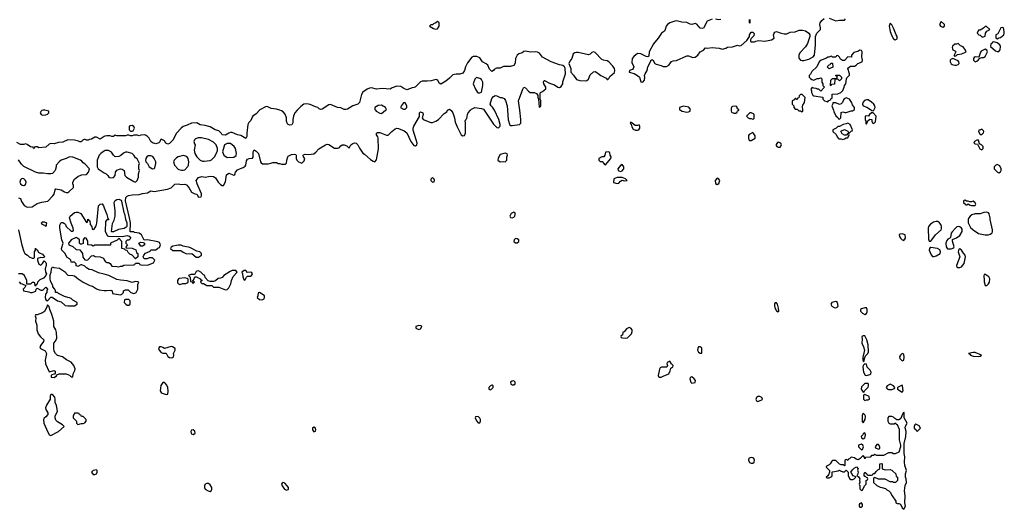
# Model space of a CAD drawing. Header units: inches. Extents: x 2701323 to 2964515, y 494916 to 722124.
# Tile 370 of 656: x 2809002 to 2820615, y 675292 to 681068. Entities that reach past the tile are written whole.
import ezdxf

# ---------------------------------------------------------------- set-up
doc = ezdxf.new("R2010")
doc.units = ezdxf.units.IN
doc.header["$MEASUREMENT"] = 0
for name, color, linetype in [('C8607', 7, 'Continuous'), ('C8608', 7, 'Continuous'), ('C8617', 7, 'Continuous'), ('C8618', 7, 'Continuous'), ('C8627', 7, 'Continuous'), ('C8628', 7, 'Continuous')]:
    doc.layers.add(name, color=color, linetype=linetype)

msp = doc.modelspace()

# ---------------------------------------------------------------- linework, layer by layer
at = {"layer": 'C8607', "color": 2}
for points, elevation in [([(2809281, 680000), (2809264, 679996), (2809250, 679986), (2809242, 679970), (2809254, 679950), (2809270, 679942), (2809310, 679945), (2809330, 679952), (2809348, 679970), (2809346, 679990), (2809299, 680000)], 2), ([(2810000, 679689), (2809950, 679658), (2809910, 679682), (2809890, 679682), (2809850, 679658), (2809825, 679655), (2809810, 679646), (2809790, 679646), (2809776, 679656), (2809764, 679656), (2809738, 679642), (2809730, 679628), (2809710, 679628), (2809696, 679636), (2809648, 679648), (2809570, 679649), (2809510, 679624), (2809462, 679618), (2809410, 679604), (2809370, 679609), (2809350, 679598), (2809310, 679562), (2809230, 679558), (2809210, 679566), (2809190, 679566), (2809178, 679562), (2809170, 679546), (2809162, 679562), (2809130, 679566), (2809090, 679595), (2809070, 679602), (2809050, 679595), (2809010, 679595), (2808970, 679618)], 2), ([(2810000, 679518), (2809990, 679513), (2809959, 679490), (2809941, 679470), (2809915, 679410), (2809915, 679330), (2809928, 679308), (2810000, 679263)], 6), ([(2808990, 678967), (2809010, 678958), (2809023, 678923), (2809055, 678875), (2809090, 678855), (2809150, 678859), (2809210, 678898), (2809265, 678915), (2809334, 678926), (2809395, 678990), (2809409, 679010), (2809420, 679060), (2809430, 679074), (2809490, 679062), (2809530, 679038), (2809550, 679031), (2809570, 679031), (2809583, 679037), (2809638, 679090), (2809638, 679110), (2809629, 679130), (2809629, 679150), (2809650, 679185), (2809690, 679216), (2809730, 679238), (2809790, 679242), (2809815, 679270), (2809826, 679310), (2809770, 679368), (2809750, 679378), (2809737, 679397), (2809718, 679410), (2809630, 679445), (2809590, 679449), (2809550, 679429), (2809492, 679410), (2809470, 679395), (2809431, 679350), (2809431, 679330), (2809419, 679290), (2809390, 679255), (2809370, 679249), (2809330, 679249), (2809279, 679259), (2809230, 679259), (2809190, 679269), (2809050, 679337), (2809022, 679362), (2808990, 679414)], 6), ([(2810000, 678065), (2809930, 678083), (2809856, 678116), (2809822, 678122), (2809790, 678142), (2809770, 678162), (2809735, 678175), (2809725, 678175), (2809690, 678158), (2809680, 678160), (2809670, 678166), (2809667, 678187), (2809650, 678206), (2809610, 678208), (2809606, 678230), (2809588, 678248), (2809563, 678263), (2809535, 678315), (2809498, 678350), (2809495, 678370), (2809515, 678430), (2809501, 678470), (2809475, 678610), (2809476, 678644), (2809490, 678674), (2809510, 678674), (2809530, 678662), (2809542, 678650), (2809552, 678630), (2809610, 678574), (2809630, 678574), (2809638, 678582), (2809635, 678610), (2809609, 678669), (2809589, 678730), (2809597, 678750), (2809648, 678792), (2809670, 678799), (2809690, 678799), (2809723, 678783), (2809790, 678674), (2809802, 678678), (2809807, 678713), (2809814, 678710), (2809818, 678698), (2809830, 678694), (2809833, 678653), (2809852, 678630), (2809858, 678598), (2809870, 678594), (2809882, 678598), (2809903, 678637), (2809913, 678667), (2809933, 678870), (2809950, 678891), (2809974, 678894), (2809990, 678872), (2810000, 678847)], 2), ([(2808988, 678590), (2809028, 678408), (2809050, 678334), (2809062, 678310), (2809094, 678290), (2809114, 678270), (2809150, 678254), (2809170, 678254), (2809178, 678262), (2809178, 678330), (2809188, 678350), (2809190, 678374), (2809198, 678358), (2809210, 678354), (2809225, 678325), (2809236, 678316), (2809270, 678302), (2809296, 678270), (2809290, 678262), (2809270, 678259), (2809250, 678264), (2809214, 678250), (2809212, 678230), (2809230, 678182), (2809250, 678172), (2809270, 678192), (2809290, 678222), (2809310, 678202), (2809314, 678190), (2809314, 678170), (2809301, 678130), (2809306, 678090), (2809318, 678070), (2809311, 678050), (2809283, 678017), (2809241, 677999), (2809220, 677980), (2809212, 677970), (2809210, 677946), (2809198, 677942), (2809190, 677926), (2809186, 677930), (2809182, 677962), (2809170, 677966), (2809150, 677966), (2809130, 677946), (2809086, 677946), (2809086, 677990), (2809058, 678050), (2809030, 678068), (2808989, 678069)], 2), ([(2810000, 678407), (2809890, 678406), (2809870, 678398), (2809850, 678408), (2809806, 678410), (2809806, 678450), (2809798, 678470), (2809786, 678490), (2809770, 678495), (2809762, 678490), (2809752, 678470), (2809753, 678427), (2809730, 678418), (2809720, 678420), (2809708, 678430), (2809706, 678470), (2809686, 678490), (2809670, 678498), (2809610, 678469), (2809601, 678459), (2809578, 678430), (2809582, 678410), (2809631, 678391), (2809670, 678358), (2809711, 678351), (2809742, 678310), (2809747, 678267), (2809770, 678236), (2809790, 678231), (2809805, 678235), (2809850, 678282), (2809870, 678285), (2809882, 678282), (2809893, 678273), (2809950, 678272), (2809990, 678254), (2810000, 678236)], 2), ([(2808997, 677977), (2809010, 677954), (2809032, 677952), (2809074, 677934), (2809062, 677910), (2809042, 677890), (2809048, 677868), (2809110, 677859), (2809130, 677851), (2809150, 677851), (2809193, 677867), (2809198, 677890), (2809210, 677902), (2809250, 677878), (2809270, 677878), (2809279, 677881), (2809310, 677911), (2809331, 677890), (2809322, 677870), (2809322, 677850), (2809305, 677830), (2809301, 677790), (2809310, 677765), (2809330, 677752), (2809370, 677794), (2809387, 677793), (2809450, 677751), (2809490, 677738), (2809537, 677697), (2809570, 677691), (2809650, 677691), (2809682, 677710), (2809682, 677730), (2809630, 677758), (2809610, 677778), (2809590, 677788), (2809569, 677789), (2809530, 677802), (2809459, 677839), (2809450, 677848), (2809426, 677850), (2809426, 677870), (2809418, 677890), (2809395, 677915), (2809394, 677930), (2809367, 677987), (2809363, 678010), (2809363, 678057), (2809374, 678090), (2809379, 678130), (2809390, 678152), (2809405, 678145), (2809470, 678136), (2809542, 678090), (2809550, 678074), (2809570, 678054), (2809630, 678052), (2809650, 678045), (2809692, 678010), (2809750, 677971), (2809831, 677931), (2809863, 677923), (2809910, 677891), (2809941, 677881), (2810000, 677875)], 2)]:
    msp.add_lwpolyline(points, dxfattribs=dict(at, elevation=elevation))
for points, elevation in [([(2809030, 679193), (2809022, 679190), (2809010, 679178), (2809003, 679150), (2809011, 679130), (2809030, 679116), (2809050, 679111), (2809070, 679122), (2809075, 679130), (2809077, 679150), (2809069, 679170), (2809050, 679189)], 10), ([(2809310, 678628), (2809298, 678638), (2809268, 678650), (2809258, 678670), (2809270, 678682), (2809290, 678685), (2809318, 678670)], 2), ([(2809330, 677706), (2809318, 677670), (2809294, 677626), (2809270, 677608), (2809210, 677588), (2809190, 677586), (2809185, 677575), (2809191, 677551), (2809187, 677510), (2809203, 677463), (2809203, 677410), (2809220, 677360), (2809246, 677326), (2809287, 677290), (2809284, 677270), (2809251, 677230), (2809241, 677210), (2809246, 677190), (2809302, 677162), (2809320, 677130), (2809302, 677050), (2809307, 677007), (2809350, 676912), (2809410, 676931), (2809422, 676922), (2809422, 676898), (2809412, 676888), (2809381, 676879), (2809372, 676870), (2809374, 676850), (2809410, 676847), (2809435, 676865), (2809442, 676878), (2809469, 676891), (2809552, 676892), (2809590, 676874), (2809610, 676854), (2809630, 676854), (2809635, 676890), (2809652, 676928), (2809655, 676950), (2809639, 676990), (2809610, 677028), (2809555, 677055), (2809509, 677089), (2809447, 677107), (2809424, 677130), (2809410, 677158), (2809405, 677190), (2809404, 677236), (2809407, 677253), (2809426, 677274), (2809441, 677310), (2809437, 677377), (2809429, 677409), (2809407, 677447), (2809407, 677510), (2809383, 677590), (2809359, 677650), (2809350, 677686)], 2), ([(2809390, 676646), (2809370, 676646), (2809362, 676630), (2809361, 676590), (2809319, 676521), (2809308, 676490), (2809312, 676470), (2809334, 676430), (2809334, 676410), (2809310, 676381), (2809291, 676369), (2809283, 676350), (2809287, 676310), (2809317, 676237), (2809350, 676171), (2809370, 676161), (2809459, 676210), (2809526, 676270), (2809508, 676288), (2809450, 676322), (2809430, 676342), (2809419, 676370), (2809421, 676390), (2809449, 676450), (2809435, 676515), (2809422, 676550), (2809422, 676590), (2809416, 676616)], 2), ([(2809690, 676426), (2809650, 676426), (2809634, 676390), (2809634, 676370), (2809672, 676332), (2809672, 676310), (2809680, 676300), (2809690, 676292), (2809730, 676306), (2809750, 676306), (2809770, 676312), (2809788, 676330), (2809786, 676350), (2809750, 676386), (2809730, 676386), (2809722, 676402), (2809707, 676407), (2809702, 676422)], 2), ([(2809910, 675758), (2809870, 675749), (2809851, 675730), (2809870, 675701), (2809890, 675701), (2809908, 675710), (2809918, 675730), (2809918, 675750)], 2)]:
    msp.add_lwpolyline(points, close=True, dxfattribs=dict(at, elevation=elevation))
at = {"layer": 'C8608', "color": 2, "elevation": 2}
msp.add_lwpolyline([(2809299, 680000), (2809290, 680002), (2809281, 680000)], dxfattribs=at)
at = {"layer": 'C8617', "color": 2}
for points, elevation in [([(2810000, 678236), (2810014, 678210), (2810030, 678202), (2810050, 678202), (2810071, 678191), (2810090, 678162), (2810150, 678158), (2810170, 678152), (2810190, 678162), (2810210, 678162), (2810230, 678171), (2810350, 678174), (2810362, 678178), (2810370, 678194), (2810410, 678194), (2810418, 678178), (2810430, 678174), (2810510, 678172), (2810579, 678201), (2810598, 678230), (2810570, 678258), (2810530, 678258), (2810507, 678247), (2810470, 678246), (2810458, 678270), (2810466, 678290), (2810488, 678312), (2810542, 678338), (2810548, 678352), (2810610, 678354), (2810630, 678374), (2810650, 678382), (2810662, 678410), (2810650, 678438), (2810630, 678448), (2810510, 678469), (2810470, 678466), (2810438, 678530), (2810410, 678549), (2810358, 678558), (2810347, 678567), (2810307, 678567), (2810308, 678670), (2810299, 678730), (2810249, 678930), (2810254, 678970), (2810270, 678986), (2810286, 678994), (2810330, 679003), (2810410, 679005), (2810450, 679018), (2810510, 679026), (2810550, 679047), (2810590, 679042), (2810746, 679070), (2810790, 679085), (2810834, 679126), (2810870, 679131), (2810910, 679124), (2810950, 679127), (2810970, 679119), (2810996, 679090), (2811030, 679032), (2811070, 679012), (2811091, 679011), (2811110, 678974), (2811142, 678978), (2811147, 678993), (2811147, 679013), (2811095, 679130), (2811085, 679170), (2811110, 679206), (2811150, 679219), (2811190, 679211), (2811250, 679221), (2811290, 679216), (2811310, 679202), (2811345, 679150), (2811370, 679122), (2811390, 679112), (2811407, 679113), (2811430, 679154), (2811443, 679237), (2811470, 679256), (2811530, 679234), (2811538, 679242), (2811549, 679270), (2811570, 679296), (2811606, 679314), (2811637, 679323), (2811661, 679339), (2811669, 679351), (2811678, 679402), (2811690, 679422), (2811710, 679432), (2811747, 679433), (2811756, 679444), (2811758, 679510), (2811769, 679531), (2811790, 679518), (2811818, 679490), (2811841, 679390), (2811850, 679378), (2811868, 679368), (2811932, 679368), (2811966, 679374), (2811990, 679385), (2812010, 679385), (2812030, 679382), (2812050, 679371), (2812071, 679371), (2812090, 679362), (2812136, 679364), (2812150, 679374), (2812154, 679410), (2812164, 679450), (2812170, 679458), (2812210, 679478), (2812242, 679482), (2812258, 679478), (2812262, 679470), (2812265, 679430), (2812272, 679410), (2812290, 679392), (2812330, 679374), (2812356, 679404), (2812366, 679430), (2812348, 679448), (2812346, 679470), (2812350, 679474), (2812370, 679482), (2812410, 679478), (2812470, 679486), (2812496, 679504), (2812530, 679543), (2812610, 679591), (2812630, 679598), (2812650, 679596), (2812714, 679554), (2812750, 679551), (2812770, 679556), (2812790, 679581), (2812804, 679590), (2812830, 679592), (2812859, 679579), (2812890, 679552), (2812909, 679590), (2812930, 679608), (2812950, 679614), (2812970, 679610), (2812991, 679590), (2813010, 679551), (2813050, 679492), (2813070, 679482), (2813138, 679418), (2813170, 679398), (2813190, 679392), (2813210, 679414), (2813234, 679546), (2813232, 679672), (2813227, 679687), (2813209, 679711), (2813209, 679730), (2813223, 679737), (2813250, 679736), (2813330, 679704), (2813350, 679706), (2813393, 679750), (2813430, 679779), (2813450, 679787), (2813470, 679786), (2813538, 679758), (2813570, 679732), (2813616, 679630), (2813650, 679582), (2813670, 679578), (2813688, 679590), (2813689, 679610), (2813679, 679650), (2813643, 679763), (2813644, 679790), (2813650, 679811), (2813716, 679924), (2813719, 679970), (2813730, 679981), (2813756, 679970), (2813761, 679950), (2813751, 679910), (2813762, 679890), (2813850, 679855), (2813870, 679855), (2813910, 679871), (2813942, 679890), (2814010, 679962), (2814039, 679981), (2814049, 680000)], 2), ([(2811832, 680000), (2811790, 679957), (2811751, 679930), (2811743, 679917), (2811730, 679878), (2811705, 679855), (2811693, 679830), (2811681, 679730), (2811682, 679690), (2811670, 679666), (2811610, 679702), (2811570, 679709), (2811510, 679735), (2811490, 679735), (2811471, 679729), (2811430, 679704), (2811391, 679709), (2811384, 679724), (2811350, 679758), (2811306, 679770), (2811250, 679802), (2811190, 679821), (2811130, 679829), (2811090, 679849), (2811030, 679848), (2810977, 679823), (2810930, 679809), (2810905, 679790), (2810851, 679729), (2810810, 679648), (2810770, 679608), (2810750, 679598), (2810728, 679610), (2810710, 679638), (2810670, 679658), (2810662, 679650), (2810655, 679625), (2810645, 679615), (2810610, 679604), (2810570, 679615), (2810548, 679630), (2810529, 679669), (2810510, 679688), (2810487, 679707), (2810470, 679708), (2810433, 679707), (2810410, 679698), (2810390, 679706), (2810350, 679706), (2810330, 679698), (2810310, 679698), (2810290, 679706), (2810270, 679706), (2810250, 679698), (2810150, 679698), (2810130, 679706), (2810110, 679689), (2810090, 679689), (2810070, 679698), (2810030, 679699), (2810007, 679693), (2810000, 679689)], 2), ([(2812275, 680000), (2812246, 679970), (2812231, 679930), (2812225, 679890), (2812225, 679850), (2812211, 679829), (2812190, 679824), (2812168, 679830), (2812160, 679840), (2812149, 679869), (2812149, 679910), (2812132, 679952), (2812110, 679979), (2812090, 679993), (2812070, 680000)], 2), ([(2813198, 680000), (2813205, 679990), (2813250, 679965), (2813270, 679962), (2813316, 680000)], 6), ([(2814087, 680000), (2814090, 679998), (2814111, 679970), (2814130, 679910), (2814139, 679859), (2814162, 679802), (2814210, 679711), (2814230, 679698), (2814250, 679702), (2814259, 679730), (2814262, 679850), (2814258, 679870), (2814266, 679890), (2814277, 679903), (2814283, 679950), (2814290, 679970), (2814319, 680000)], 2), ([(2814480, 680000), (2814590, 679835), (2814630, 679796), (2814650, 679791), (2814669, 679811), (2814669, 679831), (2814652, 679890), (2814602, 680000)], 2), ([(2814757, 680000), (2814765, 679885), (2814784, 679824), (2814790, 679818), (2814810, 679818), (2814898, 679830), (2814912, 679848), (2814914, 679890), (2814900, 680000)], 2), ([(2816797, 680000), (2816814, 679990), (2816870, 679977), (2816890, 679979), (2816909, 679990), (2816911, 680000)], 2), ([(2817394, 680000), (2817393, 679993), (2817398, 679978), (2817426, 679966), (2817450, 679966), (2817465, 679975), (2817470, 679994), (2817482, 679998), (2817483, 680000)], 2), ([(2818184, 680000), (2818190, 679994), (2818212, 679992), (2818230, 679982), (2818238, 679990), (2818238, 680000)], 2), ([(2818599, 680000), (2818604, 679984), (2818630, 679934), (2818653, 679913), (2818658, 679898), (2818670, 679894), (2818686, 679910), (2818690, 679972), (2818710, 679982), (2818733, 679973), (2818750, 679972), (2818809, 679991), (2818830, 679992), (2818838, 680000)], 2), ([(2819048, 680000), (2819050, 679998), (2819070, 679992), (2819075, 680000)], 2), ([(2810000, 679263), (2810021, 679250), (2810041, 679230), (2810052, 679210), (2810070, 679201), (2810110, 679206), (2810128, 679230), (2810134, 679270), (2810149, 679291), (2810190, 679307), (2810210, 679304), (2810234, 679290), (2810243, 679230), (2810261, 679210), (2810350, 679158), (2810370, 679152), (2810389, 679171), (2810402, 679210), (2810402, 679250), (2810414, 679290), (2810409, 679310), (2810409, 679350), (2810415, 679370), (2810388, 679428), (2810370, 679438), (2810350, 679468), (2810329, 679489), (2810270, 679505), (2810250, 679504), (2810225, 679495), (2810194, 679466), (2810170, 679454), (2810130, 679449), (2810109, 679469), (2810086, 679506), (2810050, 679525), (2810030, 679526), (2810010, 679523), (2810000, 679518)], 6), ([(2810000, 678847), (2810031, 678770), (2810042, 678722), (2810051, 678710), (2810050, 678706), (2810030, 678706), (2810013, 678687), (2810011, 678571), (2810038, 678518), (2810050, 678514), (2810210, 678511), (2810270, 678522), (2810293, 678513), (2810314, 678490), (2810290, 678466), (2810270, 678466), (2810254, 678450), (2810254, 678430), (2810274, 678410), (2810254, 678390), (2810258, 678378), (2810330, 678372), (2810371, 678351), (2810382, 678322), (2810394, 678310), (2810394, 678270), (2810370, 678246), (2810328, 678288), (2810303, 678303), (2810283, 678323), (2810270, 678346), (2810248, 678348), (2810242, 678362), (2810209, 678369), (2810206, 678450), (2810186, 678470), (2810182, 678482), (2810170, 678486), (2810152, 678468), (2810074, 678430), (2810072, 678408), (2810000, 678407)], 2), ([(2820000, 678566), (2819987, 678550), (2819980, 678500), (2819974, 678490), (2819950, 678479), (2819938, 678462), (2819927, 678430), (2819928, 678388), (2819946, 678366), (2819990, 678364), (2820000, 678367)], 2), ([(2810000, 677875), (2810028, 677872), (2810078, 677878), (2810094, 677870), (2810098, 677838), (2810190, 677822), (2810206, 677830), (2810226, 677850), (2810226, 677870), (2810250, 677882), (2810280, 677880), (2810314, 677850), (2810350, 677838), (2810360, 677840), (2810378, 677850), (2810395, 677890), (2810396, 677944), (2810406, 677970), (2810396, 677976), (2810370, 677978), (2810330, 677969), (2810270, 677989), (2810190, 677994), (2810150, 678004), (2810052, 678052), (2810000, 678065)], 2)]:
    msp.add_lwpolyline(points, dxfattribs=dict(at, elevation=elevation))
for points, elevation in [([(2817630, 679968), (2817613, 679967), (2817574, 679930), (2817594, 679910), (2817610, 679902), (2817630, 679902), (2817650, 679894), (2817662, 679898), (2817666, 679910), (2817666, 679950), (2817656, 679956)], 2), ([(2819070, 679969), (2819050, 679969), (2819026, 679950), (2819012, 679928), (2818990, 679935), (2818974, 679930), (2818974, 679890), (2818982, 679870), (2818984, 679844), (2818990, 679834), (2819007, 679873), (2819030, 679894), (2819054, 679890), (2819054, 679870), (2819062, 679850), (2819070, 679845), (2819086, 679850), (2819096, 679864), (2819104, 679930)], 2), ([(2816210, 679858), (2816205, 679855), (2816202, 679850), (2816210, 679834), (2816214, 679834), (2816224, 679804), (2816238, 679778), (2816266, 679766), (2816290, 679765), (2816306, 679770), (2816318, 679790), (2816318, 679810), (2816310, 679826), (2816290, 679818), (2816260, 679820), (2816226, 679846), (2816226, 679850)], 2), ([(2818770, 679848), (2818750, 679838), (2818714, 679830), (2818672, 679808), (2818650, 679808), (2818631, 679789), (2818594, 679770), (2818594, 679750), (2818633, 679713), (2818644, 679684), (2818654, 679670), (2818664, 679664), (2818690, 679662), (2818710, 679654), (2818730, 679662), (2818750, 679674), (2818770, 679674), (2818786, 679710), (2818782, 679722), (2818770, 679726), (2818753, 679707), (2818730, 679706), (2818703, 679723), (2818687, 679753), (2818730, 679772), (2818770, 679754), (2818778, 679738), (2818790, 679734), (2818810, 679754), (2818822, 679758), (2818826, 679770), (2818798, 679830)], 2), ([(2810330, 679818), (2810304, 679816), (2810294, 679810), (2810294, 679770), (2810310, 679754), (2810330, 679754), (2810342, 679758), (2810358, 679790), (2810350, 679806)], 2), ([(2817650, 679738), (2817606, 679714), (2817600, 679700), (2817598, 679670), (2817602, 679650), (2817610, 679642), (2817630, 679642), (2817678, 679670), (2817676, 679696), (2817663, 679723)], 2), ([(2811147, 679673), (2811107, 679673), (2811077, 679663), (2811065, 679650), (2811058, 679630), (2811064, 679604), (2811072, 679590), (2811061, 679530), (2811067, 679490), (2811091, 679451), (2811130, 679411), (2811160, 679400), (2811178, 679398), (2811250, 679408), (2811264, 679416), (2811299, 679450), (2811325, 679495), (2811335, 679525), (2811335, 679550), (2811321, 679590), (2811290, 679621), (2811230, 679656)], 6), ([(2811490, 679609), (2811450, 679606), (2811418, 679590), (2811396, 679510), (2811411, 679470), (2811450, 679443), (2811530, 679444), (2811556, 679464), (2811561, 679490), (2811547, 679547), (2811533, 679573)], 6), ([(2817950, 679622), (2817941, 679619), (2817924, 679596), (2817924, 679584), (2817932, 679572), (2817950, 679562), (2817970, 679562), (2817988, 679590), (2817978, 679610)], 2), ([(2814730, 679495), (2814670, 679478), (2814644, 679436), (2814642, 679410), (2814670, 679392), (2814704, 679396), (2814730, 679392), (2814748, 679412), (2814749, 679451), (2814755, 679470), (2814750, 679486)], 2), ([(2815947, 679507), (2815910, 679506), (2815902, 679470), (2815891, 679449), (2815870, 679448), (2815834, 679430), (2815834, 679410), (2815850, 679394), (2815873, 679393), (2815893, 679373), (2815898, 679358), (2815910, 679354), (2815975, 679430), (2815978, 679450), (2815966, 679470), (2815962, 679502)], 2), ([(2810550, 679463), (2810518, 679462), (2810501, 679450), (2810491, 679430), (2810486, 679410), (2810491, 679391), (2810511, 679371), (2810531, 679330), (2810570, 679307), (2810590, 679311), (2810598, 679322), (2810609, 679370), (2810609, 679390), (2810589, 679430), (2810572, 679452)], 6), ([(2810930, 679465), (2810870, 679449), (2810850, 679439), (2810826, 679410), (2810816, 679390), (2810828, 679350), (2810870, 679305), (2810880, 679300), (2810910, 679291), (2810930, 679291), (2810950, 679298), (2810986, 679334), (2810993, 679350), (2810999, 679390), (2810989, 679430), (2810972, 679452)], 6), ([(2816110, 679358), (2816090, 679349), (2816058, 679310), (2816062, 679290), (2816070, 679285), (2816090, 679278), (2816110, 679286), (2816129, 679310), (2816129, 679330)], 2), ([(2813870, 679206), (2813853, 679187), (2813852, 679170), (2813870, 679152), (2813890, 679154), (2813895, 679175), (2813890, 679186)], 2), ([(2816110, 679206), (2816050, 679206), (2816011, 679190), (2816007, 679147), (2816050, 679135), (2816070, 679138), (2816090, 679162), (2816110, 679174), (2816130, 679165), (2816166, 679170), (2816146, 679190)], 2), ([(2817230, 679198), (2817205, 679170), (2817210, 679134), (2817230, 679122), (2817250, 679134), (2817259, 679170), (2817250, 679188)], 2), ([(2810090, 678566), (2810086, 678570), (2810096, 678664), (2810116, 678704), (2810129, 678751), (2810129, 678811), (2810116, 678910), (2810127, 678933), (2810150, 678948), (2810170, 678950), (2810198, 678938), (2810205, 678925), (2810230, 678794), (2810237, 678777), (2810250, 678714), (2810267, 678670), (2810266, 678630), (2810260, 678620), (2810236, 678604), (2810168, 678592), (2810110, 678566)], 2), ([(2814830, 678798), (2814800, 678780), (2814785, 678750), (2814793, 678733), (2814810, 678732), (2814830, 678738), (2814842, 678750), (2814848, 678770), (2814846, 678790)], 2), ([(2819810, 678689), (2819781, 678679), (2819744, 678656), (2819721, 678630), (2819716, 678610), (2819720, 678480), (2819730, 678454), (2819750, 678454), (2819802, 678530), (2819869, 678590), (2819876, 678604), (2819876, 678630), (2819866, 678650), (2819850, 678673), (2819830, 678686)], 2), ([(2810430, 678398), (2810406, 678430), (2810430, 678442), (2810460, 678440), (2810474, 678430), (2810474, 678410), (2810470, 678406), (2810450, 678398)], 2), ([(2814850, 678485), (2814835, 678470), (2814831, 678450), (2814850, 678434), (2814870, 678435), (2814889, 678450), (2814889, 678470), (2814870, 678484)], 2), ([(2819410, 678542), (2819384, 678536), (2819374, 678530), (2819378, 678510), (2819390, 678492), (2819410, 678472), (2819430, 678462), (2819448, 678490), (2819446, 678530)], 2), ([(2810870, 678409), (2810850, 678402), (2810810, 678398), (2810790, 678386), (2810782, 678370), (2810810, 678345), (2810904, 678344), (2810930, 678325), (2810970, 678307), (2811031, 678311), (2811085, 678265), (2811110, 678266), (2811146, 678290), (2811146, 678310), (2811126, 678330), (2811090, 678338), (2811010, 678379), (2810930, 678398), (2810908, 678408)], 2), ([(2819750, 678382), (2819741, 678379), (2819732, 678370), (2819731, 678350), (2819752, 678292), (2819770, 678274), (2819790, 678274), (2819810, 678282), (2819858, 678310), (2819862, 678330), (2819854, 678354), (2819826, 678370)], 2), ([(2811550, 678108), (2811510, 678108), (2811484, 678096), (2811412, 678050), (2811390, 678028), (2811370, 678018), (2811344, 678016), (2811310, 677986), (2811290, 677978), (2811250, 677978), (2811227, 677987), (2811188, 678028), (2811186, 678050), (2811170, 678058), (2811138, 678090), (2811110, 678104), (2811090, 678102), (2811083, 678097), (2811070, 678066), (2811060, 678060), (2811020, 678060), (2810994, 678050), (2811012, 678032), (2811018, 677978), (2811034, 677974), (2811050, 677954), (2811066, 677970), (2811046, 677986), (2811046, 677990), (2811056, 678004), (2811067, 678033), (2811087, 678033), (2811132, 678012), (2811138, 677998), (2811154, 677990), (2811138, 677982), (2811134, 677970), (2811150, 677954), (2811170, 677954), (2811210, 677934), (2811270, 677934), (2811290, 677914), (2811350, 677911), (2811430, 677881), (2811450, 677885), (2811470, 677906), (2811493, 677950), (2811499, 677990), (2811520, 678040), (2811568, 678090)], 2), ([(2811670, 678108), (2811650, 678108), (2811622, 678090), (2811632, 678070), (2811633, 678033), (2811650, 677994), (2811662, 677998), (2811678, 678030), (2811690, 678042), (2811724, 678044), (2811738, 678050), (2811748, 678070), (2811740, 678080), (2811730, 678088), (2811690, 678086)], 2), ([(2810950, 678022), (2810885, 678015), (2810874, 678010), (2810862, 677990), (2810865, 677965), (2810874, 677950), (2810890, 677945), (2810925, 677955), (2810963, 677957), (2810978, 677962), (2810988, 677972), (2810988, 678008), (2810976, 678016)], 2), ([(2811830, 677848), (2811814, 677846), (2811811, 677809), (2811802, 677790), (2811830, 677766), (2811850, 677763), (2811870, 677766), (2811884, 677776), (2811889, 677790), (2811889, 677810), (2811850, 677839)], 2), ([(2810290, 677766), (2810250, 677766), (2810238, 677762), (2810234, 677730), (2810254, 677710), (2810270, 677702), (2810290, 677702), (2810306, 677710), (2810306, 677750)], 2), ([(2818630, 677744), (2818582, 677730), (2818571, 677710), (2818583, 677690), (2818610, 677671), (2818630, 677667), (2818645, 677675), (2818654, 677690), (2818649, 677730)], 2), ([(2817930, 677728), (2817913, 677727), (2817905, 677715), (2817903, 677697), (2817907, 677670), (2817930, 677632), (2817950, 677622), (2817955, 677630), (2817954, 677666), (2817942, 677710)], 2), ([(2818970, 677669), (2818930, 677657), (2818921, 677650), (2818919, 677630), (2818944, 677604), (2818970, 677591), (2818990, 677602), (2818998, 677622), (2818999, 677650), (2818989, 677669)], 2), ([(2813710, 677462), (2813674, 677450), (2813674, 677430), (2813684, 677424), (2813710, 677412), (2813730, 677422), (2813746, 677450), (2813736, 677456)], 2), ([(2816190, 677435), (2816160, 677420), (2816130, 677386), (2816118, 677382), (2816112, 677348), (2816098, 677342), (2816094, 677330), (2816098, 677318), (2816113, 677313), (2816150, 677311), (2816170, 677316), (2816219, 677361), (2816228, 677388), (2816228, 677410), (2816209, 677429)], 2), ([(2818970, 677338), (2818950, 677338), (2818934, 677330), (2818938, 677298), (2818936, 677250), (2818956, 677210), (2818966, 677170), (2818945, 677085), (2818945, 677050), (2818950, 677034), (2818962, 677038), (2818966, 677070), (2818979, 677101), (2819004, 677130), (2819014, 677150), (2819008, 677232), (2818994, 677290)], 2), ([(2810790, 677214), (2810710, 677188), (2810690, 677202), (2810670, 677209), (2810650, 677208), (2810641, 677190), (2810646, 677170), (2810670, 677142), (2810690, 677132), (2810730, 677132), (2810750, 677094), (2810770, 677082), (2810790, 677078), (2810810, 677082), (2810818, 677090), (2810822, 677110), (2810818, 677130), (2810838, 677170), (2810838, 677190), (2810806, 677210)], 2), ([(2817030, 677209), (2817010, 677209), (2816999, 677190), (2816996, 677170), (2817007, 677147), (2817030, 677132), (2817046, 677134), (2817049, 677190), (2817042, 677202)], 2), ([(2816670, 677038), (2816638, 677022), (2816634, 677010), (2816642, 676990), (2816634, 676970), (2816573, 676967), (2816558, 676962), (2816550, 676946), (2816531, 676871), (2816537, 676857), (2816550, 676851), (2816570, 676851), (2816590, 676863), (2816658, 676890), (2816675, 676925), (2816682, 676958), (2816707, 676973), (2816708, 676990), (2816689, 677009)], 2), ([(2819410, 677129), (2819391, 677110), (2819381, 677090), (2819385, 677070), (2819410, 677042), (2819430, 677052), (2819435, 677085), (2819430, 677122)], 2), ([(2818970, 677008), (2818952, 676990), (2818945, 676970), (2818954, 676910), (2818976, 676876), (2818990, 676871), (2819030, 676881), (2819042, 676890), (2819044, 676910), (2819032, 676932), (2818999, 676970), (2818990, 677006)], 2), ([(2814830, 676808), (2814810, 676802), (2814792, 676790), (2814794, 676770), (2814810, 676762), (2814830, 676762), (2814847, 676773), (2814848, 676790), (2814840, 676800)], 2), ([(2816930, 676855), (2816912, 676848), (2816905, 676830), (2816918, 676790), (2816930, 676781), (2816970, 676786), (2816974, 676810), (2816959, 676830)], 2), ([(2810710, 676789), (2810690, 676789), (2810667, 676753), (2810661, 676690), (2810670, 676671), (2810681, 676661), (2810730, 676646), (2810748, 676652), (2810753, 676687), (2810749, 676730), (2810737, 676757), (2810720, 676780)], 2), ([(2814570, 676758), (2814554, 676750), (2814534, 676730), (2814534, 676710), (2814550, 676702), (2814566, 676710), (2814586, 676730), (2814586, 676750), (2814576, 676756)], 2), ([(2819010, 676778), (2818970, 676778), (2818930, 676738), (2818928, 676708), (2818950, 676674), (2818962, 676678), (2818966, 676690), (2818980, 676700), (2819010, 676734), (2819015, 676750), (2819015, 676770)], 2), ([(2819270, 676769), (2819232, 676750), (2819222, 676730), (2819232, 676712), (2819250, 676705), (2819290, 676705), (2819322, 676718), (2819326, 676730), (2819308, 676750)], 2), ([(2819410, 676758), (2819354, 676730), (2819354, 676710), (2819410, 676672), (2819422, 676690), (2819415, 676750)], 2), ([(2817710, 676624), (2817701, 676619), (2817691, 676610), (2817686, 676586), (2817692, 676572), (2817710, 676565), (2817757, 676583), (2817762, 676590), (2817755, 676610), (2817730, 676621)], 2), ([(2818970, 676646), (2818958, 676642), (2818954, 676630), (2818954, 676590), (2818970, 676574), (2818990, 676582), (2819010, 676582), (2819026, 676590), (2819022, 676622)], 2), ([(2814410, 676386), (2814378, 676382), (2814374, 676370), (2814390, 676334), (2814410, 676314), (2814430, 676314), (2814438, 676330), (2814438, 676350), (2814430, 676366)], 2), ([(2819430, 676438), (2819425, 676435), (2819410, 676406), (2819395, 676365), (2819390, 676358), (2819370, 676348), (2819347, 676347), (2819323, 676363), (2819310, 676378), (2819290, 676388), (2819253, 676387), (2819242, 676370), (2819242, 676330), (2819254, 676310), (2819270, 676302), (2819318, 676302), (2819333, 676313), (2819338, 676298), (2819350, 676294), (2819377, 676237), (2819376, 676110), (2819391, 676050), (2819391, 676030), (2819370, 675968), (2819330, 675948), (2819308, 675948), (2819290, 675958), (2819250, 675958), (2819190, 675928), (2819110, 675928), (2819090, 675938), (2819072, 675928), (2819050, 675926), (2819032, 675908), (2818978, 675902), (2818970, 675886), (2818967, 675907), (2818950, 675926), (2818914, 675890), (2818890, 675875), (2818870, 675882), (2818850, 675898), (2818810, 675906), (2818790, 675886), (2818778, 675882), (2818770, 675866), (2818758, 675878), (2818744, 675876), (2818734, 675870), (2818734, 675810), (2818730, 675806), (2818718, 675818), (2818690, 675818), (2818670, 675826), (2818627, 675867), (2818590, 675868), (2818580, 675860), (2818562, 675830), (2818550, 675818), (2818518, 675802), (2818514, 675790), (2818554, 675750), (2818554, 675730), (2818540, 675700), (2818533, 675687), (2818514, 675670), (2818524, 675664), (2818550, 675662), (2818582, 675678), (2818586, 675690), (2818586, 675730), (2818590, 675734), (2818656, 675744), (2818670, 675754), (2818684, 675744), (2818710, 675734), (2818730, 675734), (2818750, 675754), (2818774, 675730), (2818772, 675690), (2818790, 675654), (2818804, 675644), (2818830, 675642), (2818846, 675650), (2818866, 675670), (2818858, 675678), (2818827, 675687), (2818816, 675716), (2818806, 675730), (2818823, 675757), (2818843, 675777), (2818872, 675792), (2818891, 675770), (2818885, 675755), (2818891, 675729), (2818882, 675698), (2818874, 675690), (2818897, 675677), (2818911, 675651), (2818906, 675634), (2818911, 675609), (2818905, 675590), (2818912, 675570), (2818913, 675533), (2818930, 675514), (2818942, 675518), (2818966, 675570), (2818986, 675590), (2818988, 675632), (2819002, 675638), (2819006, 675650), (2819002, 675662), (2818990, 675666), (2818978, 675678), (2818970, 675678), (2818962, 675690), (2818962, 675710), (2818970, 675732), (2818994, 675710), (2818998, 675698), (2819010, 675694), (2819050, 675694), (2819062, 675698), (2819067, 675713), (2819090, 675714), (2819103, 675737), (2819123, 675757), (2819146, 675770), (2819148, 675830), (2819170, 675834), (2819174, 675830), (2819174, 675770), (2819210, 675758), (2819270, 675762), (2819290, 675754), (2819300, 675740), (2819334, 675710), (2819338, 675678), (2819354, 675670), (2819354, 675630), (2819332, 675608), (2819310, 675608), (2819296, 675616), (2819270, 675618), (2819210, 675648), (2819133, 675647), (2819090, 675666), (2819078, 675662), (2819074, 675650), (2819074, 675610), (2819110, 675572), (2819150, 675552), (2819171, 675551), (2819216, 675536), (2819230, 675522), (2819254, 675510), (2819270, 675494), (2819291, 675451), (2819334, 675390), (2819334, 675370), (2819350, 675362), (2819370, 675362), (2819391, 675351), (2819412, 675310), (2819430, 675292), (2819449, 675330), (2819441, 675370), (2819446, 675450), (2819438, 675510), (2819447, 675573), (2819461, 675610), (2819458, 675650), (2819449, 675670), (2819449, 675710), (2819461, 675750), (2819441, 675810), (2819438, 675850), (2819443, 675910), (2819435, 675950), (2819435, 676070), (2819453, 676150), (2819456, 676210), (2819446, 676254), (2819449, 676271), (2819469, 676310), (2819435, 676370), (2819434, 676430)], 2), ([(2818950, 676426), (2818940, 676400), (2818938, 676342), (2818934, 676334), (2818950, 676314), (2818974, 676350), (2818979, 676390), (2818970, 676408)], 2), ([(2811050, 676229), (2811030, 676224), (2811022, 676210), (2811024, 676190), (2811030, 676181), (2811050, 676176), (2811070, 676186), (2811073, 676190), (2811070, 676214)], 2), ([(2812470, 676261), (2812456, 676250), (2812455, 676230), (2812470, 676207), (2812490, 676212), (2812497, 676230), (2812493, 676250)], 2), ([(2819570, 676295), (2819562, 676290), (2819554, 676270), (2819554, 676250), (2819574, 676230), (2819578, 676218), (2819590, 676214), (2819626, 676250), (2819610, 676278)], 2), ([(2818970, 676195), (2818950, 676186), (2818945, 676170), (2818927, 676150), (2818930, 676134), (2818950, 676122), (2818970, 676134), (2818975, 676150), (2818979, 676170)], 2), ([(2818930, 676062), (2818894, 676050), (2818894, 676030), (2818930, 675994), (2818942, 675998), (2818955, 676030), (2818948, 676050)], 2), ([(2819130, 676058), (2819110, 676058), (2819094, 676030), (2819098, 676018), (2819130, 676002), (2819146, 676010), (2819146, 676030)], 2), ([(2817630, 675903), (2817605, 675895), (2817601, 675890), (2817599, 675870), (2817610, 675846), (2817630, 675835), (2817650, 675836), (2817664, 675850), (2817669, 675870), (2817662, 675890), (2817650, 675899)], 2), ([(2811230, 675595), (2811210, 675595), (2811191, 675589), (2811184, 675570), (2811184, 675550), (2811191, 675530), (2811225, 675510), (2811250, 675503), (2811259, 675510), (2811269, 675530), (2811269, 675550), (2811250, 675582)], 2), ([(2812110, 675608), (2812100, 675600), (2812092, 675590), (2812098, 675570), (2812125, 675530), (2812150, 675519), (2812170, 675525), (2812174, 675530), (2812173, 675550), (2812159, 675570), (2812130, 675599)], 2), ([(2818930, 675369), (2818910, 675359), (2818903, 675350), (2818903, 675330), (2818910, 675318), (2818930, 675316), (2818944, 675330), (2818944, 675350)], 2)]:
    msp.add_lwpolyline(points, close=True, dxfattribs=dict(at, elevation=elevation))
at = {"layer": 'C8618', "color": 2}
for points, elevation in [([(2813930, 681048), (2813911, 681029), (2813882, 681018), (2813870, 681008), (2813850, 681006), (2813834, 680990), (2813883, 680963), (2813910, 680956), (2813930, 680961), (2813949, 680990), (2813948, 681030)], 2), ([(2819270, 681026), (2819258, 680990), (2819271, 680930), (2819290, 680878), (2819310, 680841), (2819330, 680831), (2819350, 680842), (2819352, 680870), (2819340, 680890), (2819310, 680969), (2819290, 681008)], 2), ([(2819870, 681046), (2819852, 681010), (2819862, 680990), (2819890, 680978), (2819908, 680990), (2819908, 681010)], 2), ([(2815770, 680689), (2815750, 680679), (2815730, 680659), (2815710, 680653), (2815590, 680679), (2815570, 680682), (2815550, 680678), (2815530, 680666), (2815516, 680610), (2815490, 680578), (2815481, 680550), (2815501, 680490), (2815501, 680450), (2815535, 680415), (2815570, 680363), (2815610, 680351), (2815670, 680347), (2815690, 680351), (2815710, 680365), (2815730, 680418), (2815770, 680451), (2815790, 680456), (2815810, 680446), (2815855, 680410), (2815919, 680379), (2815930, 680362), (2815938, 680362), (2815950, 680372), (2815964, 680396), (2816017, 680443), (2816023, 680470), (2816017, 680490), (2815998, 680518), (2815949, 680569), (2815930, 680581), (2815890, 680589), (2815870, 680599), (2815790, 680682)], 2), ([(2818910, 680708), (2818886, 680694), (2818841, 680679), (2818814, 680650), (2818813, 680627), (2818770, 680628), (2818730, 680588), (2818708, 680588), (2818682, 680602), (2818670, 680626), (2818650, 680646), (2818638, 680642), (2818630, 680626), (2818590, 680626), (2818578, 680638), (2818547, 680627), (2818533, 680627), (2818512, 680608), (2818454, 680590), (2818432, 680570), (2818405, 680510), (2818345, 680455), (2818330, 680426), (2818314, 680410), (2818314, 680390), (2818330, 680374), (2818344, 680364), (2818370, 680354), (2818408, 680372), (2818427, 680373), (2818450, 680382), (2818462, 680370), (2818462, 680330), (2818474, 680310), (2818474, 680290), (2818494, 680270), (2818450, 680226), (2818427, 680247), (2818413, 680247), (2818396, 680256), (2818370, 680258), (2818350, 680266), (2818334, 680250), (2818342, 680230), (2818342, 680210), (2818358, 680178), (2818370, 680171), (2818473, 680153), (2818474, 680130), (2818494, 680110), (2818522, 680102), (2818530, 680094), (2818547, 680113), (2818562, 680118), (2818570, 680134), (2818582, 680138), (2818586, 680150), (2818586, 680190), (2818650, 680192), (2818686, 680210), (2818710, 680234), (2818728, 680270), (2818729, 680291), (2818748, 680310), (2818754, 680370), (2818759, 680381), (2818788, 680412), (2818789, 680430), (2818768, 680490), (2818770, 680494), (2818800, 680520), (2818850, 680521), (2818868, 680530), (2818889, 680551), (2818938, 680570), (2818942, 680590), (2818934, 680630), (2818938, 680690), (2818930, 680706)], 2), ([(2818550, 680488), (2818528, 680510), (2818550, 680534), (2818562, 680538), (2818570, 680554), (2818590, 680554), (2818592, 680508)], 2), ([(2818670, 680346), (2818650, 680366), (2818618, 680362), (2818612, 680308), (2818578, 680302), (2818570, 680288), (2818566, 680290), (2818570, 680354), (2818590, 680374), (2818630, 680374), (2818642, 680378), (2818646, 680390), (2818642, 680402), (2818627, 680407), (2818627, 680413), (2818670, 680414), (2818694, 680390), (2818694, 680370)], 2), ([(2814390, 680386), (2814370, 680366), (2814351, 680310), (2814378, 680250), (2814402, 680210), (2814410, 680205), (2814430, 680205), (2814450, 680214), (2814465, 680290), (2814465, 680330), (2814450, 680362), (2814430, 680375)], 6), ([(2813550, 680086), (2813530, 680086), (2813504, 680056), (2813494, 680030), (2813530, 680012), (2813550, 680012), (2813568, 680030), (2813568, 680050)], 6)]:
    msp.add_lwpolyline(points, close=True, dxfattribs=dict(at, elevation=elevation))
for points, elevation in [([(2817170, 681075), (2817111, 681049), (2817069, 680969), (2817050, 680964), (2817030, 680969), (2816990, 681015), (2816970, 681021), (2816930, 681012), (2816910, 681016), (2816870, 681033), (2816810, 681038), (2816750, 681053), (2816728, 681052), (2816670, 681029), (2816641, 681010), (2816626, 680990), (2816616, 680950), (2816607, 680933), (2816571, 680910), (2816531, 680850), (2816476, 680784), (2816426, 680690), (2816424, 680636), (2816410, 680629), (2816390, 680634), (2816330, 680665), (2816291, 680669), (2816245, 680635), (2816227, 680610), (2816222, 680562), (2816245, 680510), (2816238, 680490), (2816230, 680482), (2816194, 680470), (2816192, 680450), (2816250, 680431), (2816291, 680410), (2816311, 680391), (2816330, 680334), (2816350, 680332), (2816370, 680354), (2816375, 680390), (2816372, 680410), (2816380, 680430), (2816405, 680470), (2816410, 680512), (2816442, 680570), (2816450, 680594), (2816470, 680594), (2816492, 680552), (2816510, 680542), (2816570, 680527), (2816590, 680517), (2816630, 680516), (2816657, 680530), (2816690, 680574), (2816710, 680584), (2816750, 680585), (2816870, 680643), (2816890, 680643), (2816943, 680623), (2816970, 680627), (2817002, 680650), (2817029, 680690), (2817068, 680710), (2817090, 680734), (2817112, 680732), (2817170, 680739), (2817210, 680736), (2817251, 680731), (2817290, 680718), (2817330, 680731), (2817350, 680745), (2817410, 680747), (2817470, 680766), (2817490, 680761), (2817510, 680763), (2817579, 680821), (2817595, 680845), (2817609, 680871), (2817609, 680890), (2817630, 680922), (2817650, 680922), (2817664, 680904), (2817662, 680878), (2817630, 680846), (2817622, 680830), (2817622, 680810), (2817630, 680805), (2817650, 680805), (2817670, 680806), (2817684, 680816), (2817718, 680822), (2817790, 680814), (2817869, 680831), (2817899, 680850), (2817893, 680890), (2817901, 680910), (2817910, 680921), (2817930, 680927), (2817970, 680911), (2818019, 680901), (2818050, 680902), (2818090, 680921), (2818150, 680925), (2818195, 680945), (2818235, 680945), (2818270, 680935), (2818311, 680910), (2818321, 680890), (2818321, 680870), (2818295, 680785), (2818271, 680749), (2818204, 680676), (2818192, 680648), (2818192, 680612), (2818211, 680591), (2818230, 680585), (2818250, 680585), (2818310, 680601), (2818362, 680630), (2818375, 680650), (2818389, 680771), (2818389, 680871), (2818404, 680910), (2818430, 680938), (2818448, 680950), (2818449, 680970), (2818441, 681010), (2818444, 681030), (2818462, 681058), (2818490, 681081)], 2), ([(2817272, 681070), (2817250, 681065), (2817210, 681074)], 2), ([(2817614, 681070), (2817614, 681026), (2817609, 681031), (2817609, 681070)], 2), ([(2818550, 681086), (2818630, 681056), (2818670, 681063), (2818730, 681062), (2818744, 681076)], 2), ([(2814900, 680000), (2814886, 680110), (2814935, 680250), (2814948, 680270), (2814970, 680262), (2815003, 680223), (2815022, 680210), (2815070, 680207), (2815096, 680196), (2815106, 680186), (2815112, 680172), (2815112, 680150), (2815121, 680130), (2815130, 680034), (2815142, 680038), (2815147, 680053), (2815148, 680110), (2815142, 680130), (2815140, 680200), (2815146, 680210), (2815170, 680222), (2815208, 680252), (2815209, 680270), (2815184, 680310), (2815182, 680330), (2815188, 680350), (2815191, 680351), (2815250, 680318), (2815310, 680298), (2815350, 680271), (2815370, 680266), (2815390, 680278), (2815409, 680310), (2815410, 680334), (2815439, 680430), (2815435, 680495), (2815429, 680510), (2815410, 680529), (2815370, 680534), (2815270, 680569), (2815170, 680625), (2815132, 680672), (2815110, 680685), (2815090, 680689), (2815026, 680686), (2814970, 680697), (2814950, 680694), (2814930, 680677), (2814890, 680664), (2814870, 680649), (2814851, 680610), (2814847, 680553), (2814830, 680529), (2814790, 680514), (2814710, 680514), (2814670, 680497), (2814626, 680494), (2814598, 680482), (2814590, 680468), (2814570, 680458), (2814545, 680485), (2814522, 680530), (2814506, 680546), (2814462, 680570), (2814430, 680618), (2814394, 680634), (2814350, 680635), (2814335, 680625), (2814283, 680557), (2814259, 680510), (2814250, 680468), (2814230, 680435), (2814194, 680426), (2814150, 680426), (2814110, 680419), (2814070, 680377), (2814030, 680344), (2813971, 680309), (2813950, 680318), (2813933, 680353), (2813910, 680362), (2813854, 680346), (2813810, 680341), (2813750, 680344), (2813730, 680334), (2813670, 680275), (2813654, 680266), (2813630, 680262), (2813570, 680242), (2813535, 680255), (2813499, 680279), (2813450, 680284), (2813395, 680265), (2813370, 680249), (2813276, 680256), (2813210, 680249), (2813150, 680264), (2813130, 680259), (2813102, 680250), (2813048, 680212), (2813034, 680186), (2813011, 680090), (2812991, 680070), (2812930, 680053), (2812870, 680014), (2812850, 680009), (2812830, 680008), (2812789, 680029), (2812750, 680033), (2812670, 680066), (2812650, 680065), (2812570, 680014), (2812550, 680008), (2812535, 680015), (2812518, 680030), (2812490, 680039), (2812430, 680069), (2812390, 680074), (2812354, 680070), (2812317, 680043), (2812275, 680000)], 2), ([(2820000, 680605), (2819990, 680602), (2819978, 680590), (2819978, 680570), (2819990, 680545), (2820000, 680541)], 2), ([(2814602, 680000), (2814601, 680001), (2814577, 680037), (2814563, 680050), (2814553, 680070), (2814570, 680138), (2814590, 680162), (2814610, 680172), (2814630, 680171), (2814670, 680151), (2814690, 680150), (2814717, 680137), (2814734, 680114), (2814753, 680053), (2814757, 680000)], 2), ([(2818238, 680000), (2818236, 680044), (2818240, 680060), (2818258, 680090), (2818266, 680150), (2818230, 680186), (2818210, 680186), (2818194, 680170), (2818193, 680147), (2818178, 680142), (2818173, 680127), (2818167, 680127), (2818158, 680138), (2818150, 680138), (2818138, 680122), (2818114, 680110), (2818114, 680070), (2818132, 680052), (2818133, 680033), (2818150, 680014), (2818172, 680012), (2818184, 680000)], 2), ([(2813316, 680000), (2813328, 680010), (2813318, 680030), (2813270, 680059), (2813230, 680054), (2813192, 680030), (2813191, 680010), (2813198, 680000)], 6), ([(2818838, 680000), (2818848, 680010), (2818849, 680030), (2818824, 680064), (2818815, 680095), (2818788, 680130), (2818770, 680139), (2818750, 680144), (2818726, 680134), (2818717, 680123), (2818705, 680090), (2818690, 680075), (2818670, 680066), (2818630, 680088), (2818594, 680086), (2818594, 680074), (2818582, 680050), (2818599, 680000)], 2), ([(2819075, 680000), (2819094, 680030), (2819089, 680050), (2819077, 680070), (2819050, 680096), (2819010, 680123), (2818990, 680123), (2818965, 680115), (2818948, 680092), (2818941, 680070), (2818950, 680051), (2818995, 680035), (2819038, 680010), (2819048, 680000)], 2), ([(2812070, 680000), (2812032, 680012), (2811970, 680019), (2811930, 680041), (2811910, 680042), (2811836, 680004), (2811832, 680000)], 2), ([(2814049, 680000), (2814050, 680002), (2814070, 680011), (2814087, 680000)], 2), ([(2814319, 680000), (2814330, 680011), (2814370, 680031), (2814450, 680021), (2814472, 680012), (2814480, 680000)], 2), ([(2816911, 680000), (2816913, 680010), (2816895, 680035), (2816830, 680049), (2816785, 680030), (2816786, 680006), (2816797, 680000)], 2), ([(2817483, 680000), (2817486, 680010), (2817470, 680018), (2817460, 680040), (2817450, 680049), (2817410, 680045), (2817402, 680038), (2817395, 680025), (2817394, 680000)], 2)]:
    msp.add_lwpolyline(points, dxfattribs=dict(at, elevation=elevation))
at = {"layer": 'C8627', "color": 2, "elevation": 2}
for points in [[(2820350, 679775), (2820326, 679766), (2820314, 679766), (2820312, 679750), (2820330, 679714), (2820350, 679712), (2820370, 679734), (2820373, 679750), (2820370, 679758)], [(2820310, 679646), (2820290, 679646), (2820262, 679630), (2820254, 679610), (2820270, 679602), (2820298, 679598), (2820325, 679545), (2820350, 679534), (2820366, 679550), (2820366, 679570), (2820346, 679590), (2820322, 679602)], [(2820530, 679358), (2820514, 679350), (2820494, 679330), (2820494, 679310), (2820534, 679270), (2820550, 679262), (2820570, 679274), (2820578, 679290), (2820578, 679310), (2820562, 679342)], [(2820150, 678938), (2820134, 678930), (2820134, 678910), (2820164, 678884), (2820176, 678884), (2820190, 678894), (2820204, 678884), (2820230, 678874), (2820270, 678874), (2820278, 678890), (2820270, 678906), (2820250, 678926), (2820230, 678918), (2820210, 678918), (2820190, 678926), (2820170, 678926)], [(2820410, 678799), (2820373, 678793), (2820330, 678778), (2820270, 678779), (2820234, 678766), (2820211, 678749), (2820196, 678730), (2820191, 678710), (2820191, 678670), (2820218, 678618), (2820247, 678587), (2820310, 678545), (2820390, 678531), (2820429, 678531), (2820450, 678538), (2820469, 678551), (2820475, 678565), (2820475, 678590), (2820449, 678710), (2820449, 678730), (2820437, 678777), (2820429, 678789)], [(2820090, 678366), (2820078, 678362), (2820072, 678330), (2820091, 678269), (2820052, 678170), (2820054, 678150), (2820065, 678145), (2820090, 678146), (2820110, 678152), (2820142, 678190), (2820158, 678270), (2820155, 678290), (2820133, 678313), (2820110, 678348)], [(2820390, 678066), (2820378, 678062), (2820373, 678047), (2820372, 678030), (2820378, 678010), (2820377, 677977), (2820390, 677934), (2820410, 677932), (2820430, 677952), (2820439, 677970), (2820444, 678010), (2820433, 678033), (2820396, 678056)], [(2820250, 677142), (2820194, 677130), (2820210, 677122), (2820218, 677110), (2820250, 677100), (2820310, 677095), (2820330, 677098), (2820348, 677110), (2820270, 677140)]]:
    msp.add_lwpolyline(points, close=True, dxfattribs=at)
msp.add_lwpolyline([(2820000, 678367), (2820009, 678371), (2820020, 678380), (2820024, 678390), (2820005, 678455), (2820004, 678476), (2820050, 678494), (2820090, 678523), (2820117, 678570), (2820117, 678597), (2820109, 678610), (2820090, 678624), (2820070, 678629), (2820055, 678625), (2820034, 678606), (2820000, 678566)], dxfattribs=at)
at = {"layer": 'C8628', "color": 2, "elevation": 2}
for points in [[(2820390, 680988), (2820370, 680968), (2820330, 680946), (2820310, 680946), (2820294, 680910), (2820314, 680890), (2820330, 680885), (2820350, 680866), (2820370, 680865), (2820390, 680874), (2820395, 680910), (2820409, 680931), (2820446, 680950), (2820407, 680987)], [(2820595, 680975), (2820574, 680970), (2820538, 680902), (2820514, 680890), (2820514, 680850), (2820530, 680842), (2820550, 680854), (2820570, 680858), (2820608, 680890), (2820615, 680910), (2820615, 680930), (2820606, 680970)], [(2820070, 680788), (2820050, 680778), (2820030, 680778), (2820006, 680754), (2820002, 680738), (2820003, 680723), (2820010, 680712), (2820038, 680698), (2820042, 680690), (2820022, 680650), (2820022, 680642), (2820030, 680634), (2820038, 680642), (2820050, 680645), (2820064, 680656), (2820116, 680664), (2820166, 680690), (2820158, 680710), (2820130, 680749), (2820098, 680758)], [(2820490, 680806), (2820478, 680802), (2820474, 680790), (2820458, 680782), (2820454, 680750), (2820510, 680702), (2820530, 680692), (2820550, 680694), (2820568, 680712), (2820569, 680750), (2820564, 680770), (2820530, 680795)], [(2820390, 680718), (2820344, 680696), (2820335, 680685), (2820314, 680626), (2820270, 680628), (2820260, 680620), (2820252, 680610), (2820252, 680590), (2820270, 680572), (2820290, 680578), (2820308, 680590), (2820326, 680614), (2820350, 680622), (2820370, 680622), (2820390, 680634), (2820418, 680690), (2820408, 680708)]]:
    msp.add_lwpolyline(points, close=True, dxfattribs=at)
msp.add_lwpolyline([(2820000, 680541), (2820030, 680531), (2820050, 680531), (2820070, 680538), (2820082, 680550), (2820079, 680570), (2820070, 680582), (2820010, 680609), (2820000, 680605)], dxfattribs=at)

doc.saveas('drawing.dxf')
